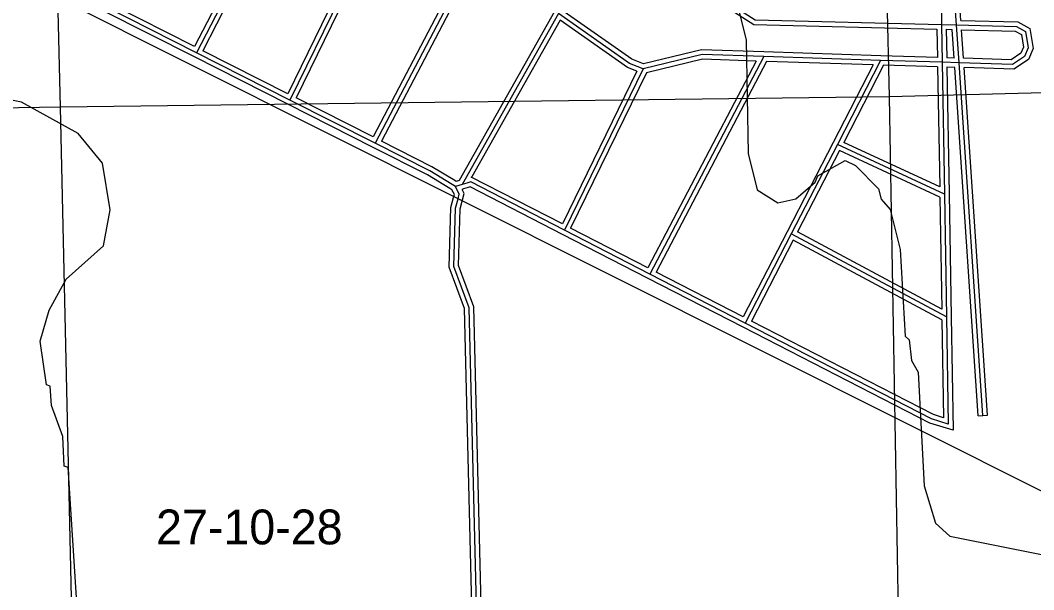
# Model space of a CAD drawing. Extents: x 457167 to 656239, y 1787309 to 1969297.
# Drawn here: x 505576 to 512118, y 1914737 to 1918417 of the extents above; entities that cross this region are included whole.
import ezdxf

# ---------------------------------------------------------------- set-up
doc = ezdxf.new("R2010")
doc.units = 0
for name, color, linetype in [('Level 1', 7, 'Continuous'), ('Level 2', 7, 'Continuous'), ('Level 31', 7, 'Continuous'), ('Level 32', 7, 'Continuous'), ('Level 55', 7, 'Continuous'), ('Level 7', 7, 'Continuous')]:
    doc.layers.add(name, color=color, linetype=linetype)

msp = doc.modelspace()

# ---------------------------------------------------------------- linework, layer by layer
at = {"layer": 'Level 1'}
for p, q in [((505834.664, 1917855.934), (505715.932, 1923190.509)), ((511057.73, 1923242.174), (511184.61, 1917921.49)), ((516461.467, 1918065.769), (511184.61, 1917921.49)), ((511184.61, 1917921.49), (505834.664, 1917855.934)), ((511184.61, 1917921.49), (511277.755, 1912623.156)), ((505834.664, 1917855.934), (500526.47, 1917769.934)), ((505954.193, 1912593.258), (505834.664, 1917855.934))]:
    msp.add_line(p, q, dxfattribs=at)
at = {"layer": 'Level 31'}
for p, q in [((507407.307, 1919558.932), (506713.531, 1918206.762)), ((507957.593, 1919213.796), (507316.427, 1917901.405)), ((508515.815, 1918863.91), (507866.685, 1917622.453)), ((511519.858, 1918539.65), (511522.765, 1918389.086)), ((506713.531, 1918206.762), (506123.964, 1918505.165)), ((511619.999, 1918386.524), (511609.78, 1918536.752)), ((509050.951, 1918459.939), (508428.439, 1917355.464)), ((511522.765, 1918389.086), (511527.214, 1918145.058)), ((511522.765, 1918389.086), (511619.999, 1918386.524)), ((511636.52, 1918141.721), (511619.999, 1918386.524)), ((507316.427, 1917901.405), (506713.531, 1918206.762)), ((510375.36, 1918181.95), (509639.191, 1916777.164)), ((511130.023, 1918157.888), (510375.36, 1918181.95)), ((511130.023, 1918157.888), (510850.452, 1917613.509)), ((511527.214, 1918145.058), (511130.023, 1918157.888)), ((509597.09, 1918102.843), (509088.924, 1917060.089)), ((511527.214, 1918145.058), (511542.001, 1917294.055)), ((511636.52, 1918141.721), (511527.214, 1918145.058)), ((511789.39, 1915863.571), (511636.52, 1918141.721)), ((507866.685, 1917622.453), (507316.427, 1917901.405)), ((510850.452, 1917613.509), (510553.265, 1917036.471)), ((511542.001, 1917294.055), (510850.452, 1917613.509)), ((508457.71, 1917364.075), (508428.439, 1917355.464)), ((508385.169, 1917343.272), (508364.561, 1917355.719)), ((508428.439, 1917355.464), (508385.169, 1917343.272)), ((511542.001, 1917294.055), (511555.424, 1916499.786)), ((509639.191, 1916777.164), (509088.924, 1917060.089)), ((510553.265, 1917036.471), (510256.071, 1916459.8)), ((511555.424, 1916499.786), (510553.265, 1917036.471)), ((510256.071, 1916459.8), (509639.191, 1916777.164))]:
    msp.add_line(p, q, dxfattribs=at)
for points in [[(510148.872, 1918529.041), (510320.364, 1918419.268), (511522.765, 1918389.086)], [(509597.09, 1918102.843), (509509.202, 1918138.466), (509050.951, 1918459.939)], [(511619.999, 1918386.524), (512007.666, 1918377.009), (512066.013, 1918344.416), (512083.398, 1918238.89), (512059.665, 1918183.343), (511980.649, 1918130.922), (511636.52, 1918141.721)], [(510375.36, 1918181.95), (509977.535, 1918195.159), (509597.09, 1918102.843)], [(508364.561, 1917355.719), (508219.044, 1917443.942), (507866.685, 1917622.453)], [(509088.924, 1917060.089), (508483.484, 1917371.972), (508457.71, 1917364.075)], [(508402.011, 1917263.566), (508410.076, 1917293.352), (508385.169, 1917343.272)], [(508617.613, 1910039.851), (508600.909, 1910315.201), (508604.21, 1911223.589), (508474.203, 1916559.61), (508375.16, 1916826.563), (508384.921, 1917201.812), (508402.011, 1917263.566)], [(511555.424, 1916499.786), (511567.022, 1915808.075), (511459.095, 1915840.863), (510256.071, 1916459.8)]]:
    msp.add_lwpolyline(points, dxfattribs=at)
at = {"layer": 'Level 32'}
for p, q in [((507368.046, 1919548.129), (506700.46, 1918247.002)), ((507419.071, 1919516.141), (506753.991, 1918219.899)), ((507918.793, 1919202.719), (507302.833, 1917941.92)), ((507969.913, 1919170.667), (507356.36, 1917914.796)), ((508476.374, 1918853.224), (507853.826, 1917662.606)), ((508527.371, 1918821.264), (507907.351, 1917635.481)), ((506699.984, 1918179.995), (506110.416, 1918478.397)), ((506700.46, 1918247.002), (506164.747, 1918518.146)), ((511648.075, 1918415.845), (511639.713, 1918538.788)), ((509023.682, 1918472.655), (508408.385, 1917380.981)), ((509060.829, 1918416.362), (508490.85, 1917405.094)), ((511493.293, 1918359.816), (511496.643, 1918176.062)), ((511553.334, 1918358.27), (511591.906, 1918357.252)), ((511553.334, 1918358.268), (511556.69, 1918174.172)), ((511604.36, 1918172.717), (511591.906, 1918357.252)), ((511664.625, 1918170.854), (511652.147, 1918355.724)), ((507302.832, 1917941.919), (506753.991, 1918219.899)), ((507302.872, 1917874.641), (506699.976, 1918179.998)), ((510326.608, 1918153.551), (509626.436, 1916817.456)), ((510393.203, 1918151.365), (509679.795, 1916790.012)), ((511130.979, 1918187.873), (510376.315, 1918211.935)), ((511081.675, 1918129.413), (510393.203, 1918151.365)), ((511496.643, 1918176.062), (511130.991, 1918187.873)), ((511604.36, 1918172.717), (511556.689, 1918174.172)), ((509556.048, 1918087.106), (509075.394, 1917100.806)), ((511081.675, 1918129.413), (510823.765, 1917627.214)), ((511148.035, 1918127.29), (510891.43, 1917627.626)), ((511497.715, 1918115.994), (511148.035, 1918127.29)), ((511497.715, 1918115.995), (511511.176, 1917341.341)), ((511557.757, 1918114.111), (511571.998, 1917294.575)), ((511608.41, 1918112.563), (511557.758, 1918114.111)), ((511759.457, 1915861.563), (511608.41, 1918112.565)), ((511819.324, 1915865.58), (511668.672, 1918110.696)), ((509617.878, 1918077.016), (509128.757, 1917073.341)), ((507853.826, 1917662.606), (507356.36, 1917914.796)), ((507853.12, 1917595.694), (507302.862, 1917874.646)), ((510823.781, 1917627.245), (510526.594, 1917050.207)), ((511511.176, 1917341.341), (510891.43, 1917627.626)), ((510863.965, 1917574.22), (510593.455, 1917048.981)), ((511512.324, 1917274.716), (510863.964, 1917574.22)), ((508389.55, 1917375.675), (508380.072, 1917381.399)), ((508408.385, 1917380.981), (508389.55, 1917375.674)), ((508486.935, 1917403.942), (508490.85, 1917405.094)), ((509075.394, 1917100.806), (508486.935, 1917403.942)), ((508362.21, 1917322.091), (508349.052, 1917330.038)), ((508436.575, 1917326.588), (508428.2, 1917324.227)), ((508466.5, 1917335.39), (508436.575, 1917326.588)), ((511512.325, 1917274.716), (511524.565, 1916550.343)), ((511571.998, 1917294.561), (511585.42, 1916500.292)), ((509626.436, 1916817.456), (509128.757, 1917073.341)), ((510526.597, 1917050.215), (510243.137, 1916500.191)), ((511524.565, 1916550.343), (510593.454, 1917048.981)), ((509625.474, 1916750.483), (509075.207, 1917033.408)), ((510565.971, 1916995.635), (510296.492, 1916472.741)), ((511525.725, 1916481.66), (510565.97, 1916995.635)), ((510243.138, 1916500.191), (509679.795, 1916790.011)), ((510242.347, 1916433.123), (509625.467, 1916750.486)), ((511759.457, 1915861.563), (511819.324, 1915865.58))]:
    msp.add_line(p, q, dxfattribs=at)
for points in [[(510138.8, 1918499.868), (510311.241, 1918389.487), (511493.294, 1918359.816)], [(509556.048, 1918087.106), (509494.768, 1918111.946), (509060.829, 1918416.362)], [(509599.405, 1918134.276), (509523.636, 1918164.987), (509087.213, 1918471.147)], [(511648.075, 1918415.845), (512015.82, 1918406.819), (512093.265, 1918363.557), (512114.42, 1918235.141), (512083.728, 1918163.304), (511989.265, 1918100.636), (511668.672, 1918110.696)], [(511652.147, 1918355.724), (511999.514, 1918347.199), (512038.761, 1918325.276), (512052.375, 1918242.639), (512035.603, 1918203.383), (511972.032, 1918161.208), (511664.625, 1918170.854)], [(510376.355, 1918211.934), (509974.439, 1918225.278), (509599.405, 1918134.275)], [(510326.607, 1918153.551), (509980.632, 1918165.039), (509617.877, 1918077.016)], [(508380.115, 1917381.373), (508233.62, 1917470.188), (507907.351, 1917635.481)], [(508349.009, 1917330.065), (508204.467, 1917417.696), (507853.126, 1917595.691)], [(508373.053, 1917271.406), (508378.135, 1917290.174), (508362.21, 1917322.091)], [(508430.97, 1917255.726), (508442.018, 1917296.531), (508428.2, 1917324.226)], [(509075.186, 1917033.419), (508480.6, 1917339.711), (508466.5, 1917335.39)], [(508587.667, 1910038.034), (508570.905, 1910314.346), (508574.209, 1911223.278), (508444.334, 1916553.871), (508345.02, 1916821.556), (508355.026, 1917206.27), (508373.053, 1917271.406)], [(508646.73, 1910055.327), (508630.913, 1910316.056), (508634.213, 1911223.899), (508504.073, 1916565.348), (508405.302, 1916831.57), (508414.816, 1917197.356), (508430.925, 1917255.564)], [(511585.42, 1916500.289), (511597.71, 1915767.398), (511447.78, 1915812.946), (510242.346, 1916433.123)], [(511525.725, 1916481.66), (511536.335, 1915848.752), (511470.409, 1915868.781), (510296.491, 1916472.741)]]:
    msp.add_lwpolyline(points, dxfattribs=at)
at = {"layer": 'Level 55'}
for p, q in [((508402.011, 1917263.566), (500845.045, 1921057.286)), ((523156.926, 1909862.525), (508402.011, 1917263.566))]:
    msp.add_line(p, q, dxfattribs=at)
at = {"layer": 'Level 7'}
for points in [[(510170.513, 1918655.628), (510261.041, 1918288.541), (510275.365, 1917554.873), (510332.96, 1917321.259), (510466.085, 1917237.468), (510582.886, 1917262.121), (510708.267, 1917370.095), (510725.066, 1917411.716), (510900.458, 1917511.201), (510967.05, 1917477.621), (511116.616, 1917327.079)], [(505955.395, 1914417.595), (505883.924, 1915526.55), (505858.953, 1915534.96), (505851.23, 1915726.724), (505776.824, 1915927.058), (505768.912, 1916052.101), (505743.901, 1916060.541), (505703.135, 1916344.106), (505762.142, 1916543.982), (505871.171, 1916743.698), (506113.612, 1916959.686), (506156.039, 1917192.972), (506106.972, 1917493.218), (505949.195, 1917685.471), (505583.054, 1917886.721), (505333.128, 1917937.559)], [(511116.616, 1917327.079), (511133.057, 1917260.357), (511191.21, 1917193.466), (511257.085, 1916934.841), (511288.636, 1916376.179), (511313.547, 1916351.099), (511329.8, 1916217.656), (511371.252, 1916142.495), (511410.586, 1915408.768), (511484.832, 1915166.783), (511576.265, 1915083.122), (512384.365, 1914922.119)]]:
    msp.add_lwpolyline(points, dxfattribs=at)

# ---------------------------------------------------------------- texts
at = {"layer": 'Level 2'}
msp.add_text('27-10-28', height=225, dxfattribs=at).set_placement((506452.135, 1915030.437))

doc.saveas('drawing.dxf')
